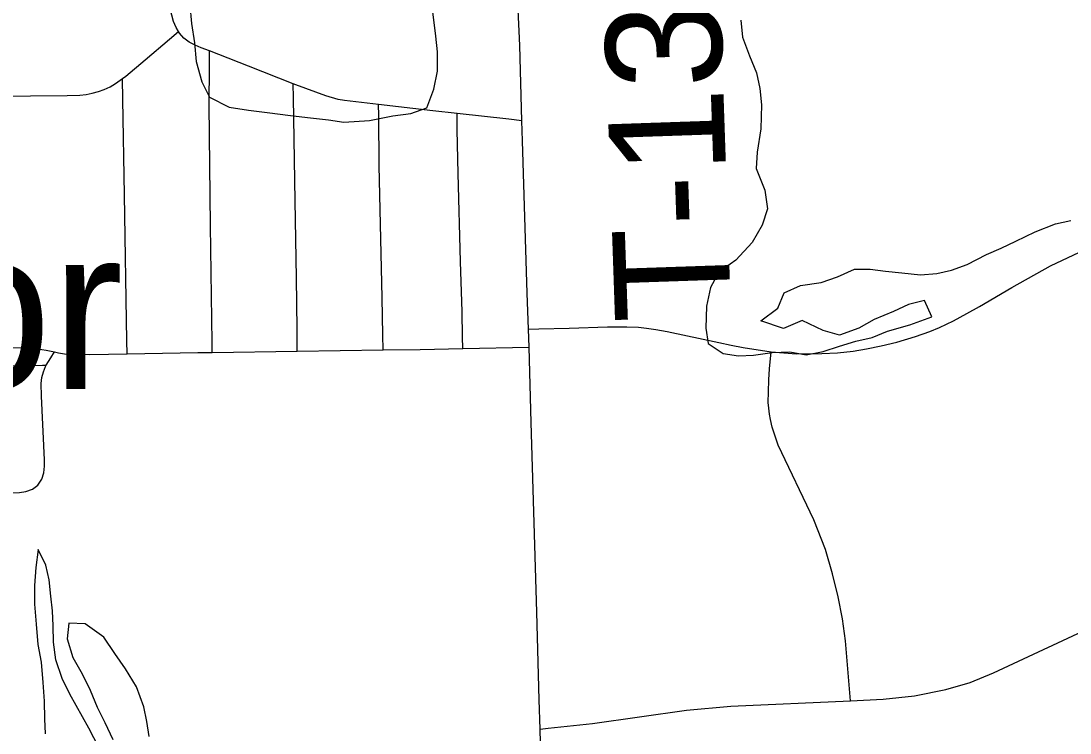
# Model space of a CAD drawing. Extents: x 0 to 34, y 0 to 22.
# Drawn here: x 6.6076 to 6.8642, y 19.4382 to 19.6124 of the extents above; entities that cross this region are included whole.
import ezdxf

# ---------------------------------------------------------------- set-up
doc = ezdxf.new("R2010")
doc.units = 0
for name, color, linetype in [('GM_X_Minor_River', 7, 'Continuous'), ('GM_X_State_Route', 7, 'Continuous'), ('GM_X_Township_Road', 7, 'Continuous'), ('GM_X_Township_Road_Text', 7, 'Continuous'), ('GM_X_Unincorporated_Text', 7, 'Continuous')]:
    doc.layers.add(name, color=color, linetype=linetype)

msp = doc.modelspace()

# ---------------------------------------------------------------- linework, layer by layer
at = {"layer": 'GM_X_Minor_River'}
for points in [[(6.64884, 19.61634), (6.64925, 19.61178), (6.65003, 19.60703), (6.65043, 19.60247), (6.65179, 19.59753), (6.65371, 19.59374), (6.65846, 19.59129), (6.66322, 19.59055), (6.66777, 19.59), (6.67347, 19.58927), (6.67841, 19.58872), (6.68278, 19.58817), (6.68658, 19.58762), (6.69284, 19.58803), (6.69853, 19.5892), (6.70289, 19.58979), (6.70687, 19.59114), (6.70856, 19.59571), (6.70948, 19.60008), (6.70946, 19.60484), (6.70906, 19.60864), (6.70827, 19.61529)], [(6.78364, 19.6126), (6.78404, 19.60842), (6.78578, 19.60387), (6.78751, 19.59969), (6.78829, 19.59589), (6.78869, 19.5919), (6.78853, 19.58601), (6.78761, 19.5803), (6.78744, 19.57631), (6.78955, 19.57099), (6.79015, 19.56643), (6.78884, 19.56244), (6.78639, 19.55824), (6.78243, 19.55385), (6.77827, 19.55098), (6.7762, 19.54717), (6.77527, 19.5426), (6.77511, 19.53728), (6.7757, 19.53348), (6.77932, 19.53102), (6.78312, 19.53047), (6.78672, 19.53068), (6.79128, 19.53127), (6.79564, 19.53148), (6.79963, 19.53074), (6.8038, 19.53152), (6.80778, 19.53287)], [(6.80778, 19.53287), (6.81176, 19.53403), (6.81575, 19.535), (6.81953, 19.53654), (6.82503, 19.53808), (6.83034, 19.54001), (6.82861, 19.54399), (6.82463, 19.54302), (6.82103, 19.5413), (6.81629, 19.53937), (6.81251, 19.53726), (6.80777, 19.53553), (6.80378, 19.53665), (6.79864, 19.5391), (6.79409, 19.53718), (6.78858, 19.53905), (6.79274, 19.54211), (6.79424, 19.54592), (6.79822, 19.54765), (6.80334, 19.54844), (6.80732, 19.54979), (6.81148, 19.55171), (6.81528, 19.55172), (6.81908, 19.55117), (6.82307, 19.55081), (6.82763, 19.55026), (6.83161, 19.55066), (6.83521, 19.55144), (6.839, 19.55279), (6.84373, 19.55528), (6.84734, 19.55682), (6.85093, 19.55855), (6.85567, 19.56085), (6.86059, 19.56277), (6.86438, 19.56355)], [(6.62662, 19.43468), (6.62413, 19.43942), (6.61953, 19.44776), (6.61761, 19.45156), (6.61607, 19.45611), (6.61548, 19.46048), (6.61546, 19.46447), (6.61525, 19.46808), (6.61485, 19.47169), (6.61445, 19.47568), (6.61367, 19.47929), (6.61175, 19.48308), (6.61121, 19.47871), (6.61085, 19.47434)], [(6.61085, 19.47434), (6.61087, 19.46977), (6.61128, 19.46483), (6.61168, 19.45989), (6.61247, 19.45552), (6.61287, 19.45058), (6.61327, 19.44602), (6.6133, 19.44165), (6.6135, 19.43804)], [(6.63895, 19.4374), (6.63836, 19.44101), (6.63758, 19.44462), (6.63584, 19.44955), (6.63316, 19.45391), (6.63049, 19.4577), (6.62781, 19.46168), (6.62324, 19.46489), (6.61925, 19.46506), (6.61889, 19.46126), (6.62024, 19.4567), (6.62254, 19.45272), (6.62446, 19.44874), (6.62619, 19.44456), (6.62811, 19.44077), (6.63003, 19.4366)]]:
    msp.add_lwpolyline(points, dxfattribs=at)
at = {"layer": 'GM_X_State_Route'}
msp.add_lwpolyline([(6.73809, 19.33007), (6.73756, 19.34442), (6.73645, 19.38107), (6.73565, 19.40571), (6.73484, 19.42924), (6.73455, 19.43919), (6.73434, 19.44637), (6.73374, 19.4678), (6.73233, 19.51416), (6.73187, 19.53259), (6.73171, 19.53699)], dxfattribs=at)
at = {"layer": 'GM_X_Township_Road'}
for p, q in [((6.65435, 19.53133), (6.67515, 19.53162)), ((6.67515, 19.53162), (6.69614, 19.53192)), ((6.71561, 19.53226), (6.73187, 19.53259))]:
    msp.add_line(p, q, dxfattribs=at)
for points in [[(6.73008, 19.58799), (6.72957, 19.60641), (6.72898, 19.6204), (6.7287, 19.6293)], [(6.64611, 19.6098), (6.6455, 19.6108), (6.64487, 19.61228), (6.64403, 19.61535), (6.64327, 19.61827)], [(6.63242, 19.59833), (6.6332, 19.59889), (6.63797, 19.60287), (6.64388, 19.6079), (6.64611, 19.6098)], [(6.65371, 19.60505), (6.65161, 19.60583), (6.65014, 19.60646), (6.64873, 19.60723), (6.64744, 19.60819), (6.64635, 19.60941), (6.64611, 19.6098)], [(6.65435, 19.53133), (6.65431, 19.53378), (6.65395, 19.56228), (6.65358, 19.5919), (6.65367, 19.60126), (6.65371, 19.60505)], [(6.67415, 19.59703), (6.66321, 19.60133), (6.656, 19.60419), (6.65371, 19.60505)], [(6.46359, 19.59205), (6.46514, 19.59213), (6.47601, 19.5925), (6.49929, 19.59283), (6.51481, 19.59306), (6.55052, 19.59354), (6.57381, 19.59378), (6.61883, 19.59417), (6.62193, 19.59426), (6.62347, 19.59442), (6.62499, 19.59472), (6.62649, 19.59513), (6.62795, 19.59565), (6.62936, 19.5963), (6.6307, 19.59707), (6.63242, 19.59833)], [(6.63352, 19.53095), (6.63347, 19.53412), (6.63289, 19.56988), (6.63251, 19.59321), (6.63242, 19.59833)], [(6.67515, 19.53162), (6.67515, 19.53338), (6.67514, 19.53699), (6.67495, 19.54956), (6.67461, 19.56842), (6.67421, 19.59358), (6.67415, 19.59703)], [(6.69504, 19.59195), (6.68669, 19.59293), (6.68514, 19.59321), (6.68211, 19.59405), (6.6748, 19.59678), (6.67415, 19.59703)], [(6.69614, 19.53192), (6.69608, 19.53555), (6.69593, 19.54475), (6.69522, 19.57698), (6.69507, 19.58926), (6.69504, 19.59195)], [(6.71423, 19.58975), (6.70833, 19.5904), (6.69504, 19.59195)], [(6.71561, 19.53226), (6.71556, 19.53515), (6.71545, 19.54128), (6.71504, 19.55356), (6.71451, 19.57505), (6.7143, 19.5858), (6.71423, 19.58975)], [(6.73008, 19.58799), (6.72688, 19.58835), (6.71423, 19.58975)], [(6.73171, 19.53699), (6.7314, 19.54578), (6.73021, 19.58309), (6.73008, 19.58799)], [(6.79107, 19.53146), (6.79727, 19.53101), (6.80349, 19.53109), (6.8073, 19.53125), (6.8111, 19.53166), (6.81439, 19.53217), (6.81799, 19.53289), (6.8218, 19.53382), (6.82641, 19.53522), (6.82991, 19.53644), (6.83223, 19.53742), (6.83564, 19.53906), (6.83896, 19.5408), (6.84207, 19.54255), (6.84993, 19.54717), (6.85944, 19.55248), (6.86927, 19.55718)], [(6.73171, 19.53699), (6.73425, 19.53705), (6.74168, 19.53722), (6.75102, 19.53758), (6.75577, 19.53758), (6.75861, 19.53747), (6.76057, 19.53725), (6.76286, 19.53692), (6.76565, 19.53643), (6.77825, 19.53376), (6.78125, 19.5331), (6.78425, 19.5325), (6.79107, 19.53146)], [(6.60028, 19.53239), (6.60276, 19.53248), (6.60901, 19.53242), (6.61058, 19.53233), (6.61369, 19.53185), (6.61574, 19.53144)], [(6.61374, 19.5282), (6.61486, 19.53002), (6.61574, 19.53144)], [(6.61574, 19.53144), (6.61672, 19.53124), (6.61823, 19.53099), (6.62438, 19.53077), (6.63352, 19.53095)], [(6.63352, 19.53095), (6.65079, 19.53128), (6.65435, 19.53133)], [(6.69614, 19.53192), (6.7052, 19.53205), (6.71561, 19.53226)], [(6.8105, 19.44611), (6.80922, 19.46074), (6.80852, 19.46613), (6.8075, 19.47157), (6.80611, 19.47714), (6.80433, 19.48309), (6.80149, 19.49035), (6.79279, 19.50864), (6.79132, 19.51306), (6.79091, 19.51489), (6.79069, 19.51625), (6.79047, 19.51772), (6.79036, 19.51909), (6.79042, 19.5217), (6.79052, 19.52465), (6.79069, 19.52732), (6.79107, 19.53146)], [(6.43032, 19.52544), (6.43807, 19.52559), (6.48926, 19.52627), (6.58852, 19.52781), (6.61285, 19.52819), (6.61374, 19.5282)], [(6.43762, 19.49437), (6.44073, 19.49448), (6.47649, 19.49505), (6.49515, 19.49526), (6.51227, 19.49554), (6.53559, 19.49596), (6.56514, 19.49646), (6.59935, 19.49693), (6.60717, 19.49708), (6.60878, 19.4973), (6.61036, 19.49785), (6.61171, 19.49888), (6.61264, 19.50029), (6.61312, 19.50185), (6.61329, 19.50347), (6.61328, 19.50507), (6.61255, 19.52064), (6.61251, 19.52372), (6.61266, 19.52521), (6.61304, 19.5266), (6.61353, 19.52786), (6.61374, 19.5282)], [(6.8105, 19.44611), (6.81845, 19.44647), (6.82616, 19.44735), (6.83378, 19.44883), (6.83973, 19.45058), (6.84548, 19.45293), (6.87219, 19.46538), (6.92578, 19.49104)], [(6.73455, 19.43919), (6.73655, 19.4394), (6.74734, 19.44054), (6.7704, 19.44381), (6.78122, 19.44478), (6.8105, 19.44611)]]:
    msp.add_lwpolyline(points, dxfattribs=at)

# ---------------------------------------------------------------- texts
at = {"layer": 'GM_X_Township_Road_Text'}
msp.add_text('T-139', height=0.028409, rotation=91.9543, dxfattribs=at).set_placement((6.7813, 19.53935))
at = {"layer": 'GM_X_Unincorporated_Text'}
msp.add_text('Harbor', height=0.039489, rotation=0, dxfattribs=at).set_placement((6.4712, 19.52234))

doc.saveas('drawing.dxf')
